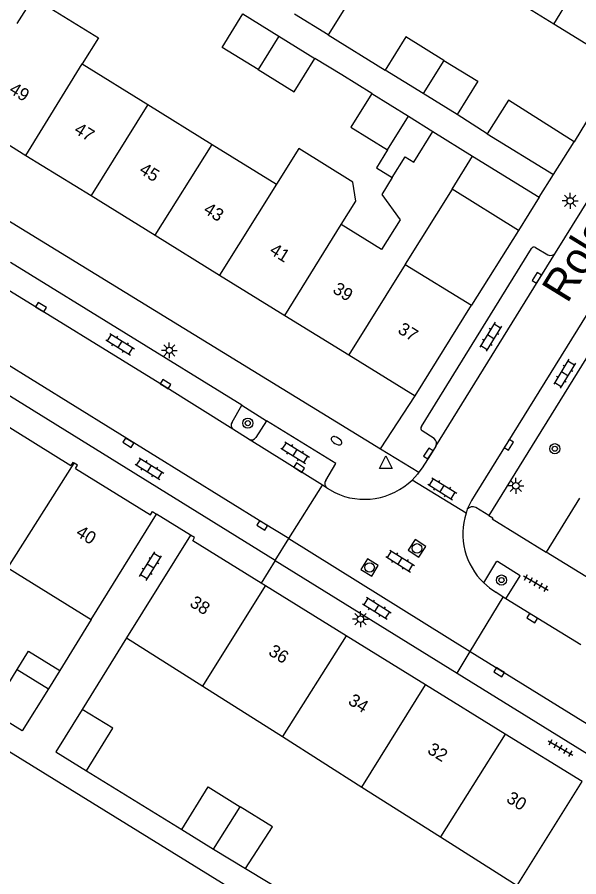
# Model space of a CAD drawing. Extents: x 128999 to 131010, y 395498 to 399007.
# Drawn here: x 130481.9 to 130526.2, y 398356.2 to 398424 of the extents above; entities that cross this region are included whole.
import ezdxf

# ---------------------------------------------------------------- set-up
doc = ezdxf.new("R2010")
doc.units = 0
for name, color, linetype in [('gg-afsc-erfafscheiding', 7, 'Continuous'), ('gg-afsc-muur', 7, 'Continuous'), ('gg-anno-huisnummerreeks BGT', 7, 'Continuous'), ('gg-anno-openbare ruimte label', 7, 'Continuous'), ('gg-bbg-bijgebouw', 7, 'Continuous'), ('gg-bbg-gedigitaliseerde bebouwing', 7, 'Continuous'), ('gg-bbg-gedigitaliseerde bijgebouw', 7, 'Continuous'), ('gg-bbg-hoofdgebouw', 7, 'Continuous'), ('gg-bbg-tussenscheiding', 7, 'Continuous'), ('gg-knt-verharding', 7, 'Continuous'), ('gg-knt-verharding nz', 7, 'Continuous'), ('gt-grn-groengrens', 7, 'Continuous'), ('gt-grn-weggrens', 7, 'Continuous'), ('gt-symb-boom', 7, 'Continuous'), ('gt-symb-brandkraan', 7, 'Continuous'), ('gt-symb-klinker verharding', 7, 'Continuous'), ('gt-symb-kolk', 7, 'Continuous'), ('gt-symb-lichtmast', 7, 'Continuous'), ('gt-symb-rioolschacht', 7, 'Continuous'), ('gt-symb-tegel verharding', 7, 'Continuous'), ('gt-symb-waterafsluiter', 7, 'Continuous')]:
    doc.layers.add(name, color=color, linetype=linetype)

# ---------------------------------------------------------------- blocks, each defined once
blk = doc.blocks.new('gt0-LMAST')
at = {"layer": 'gt-symb-lichtmast'}
for p, q in [((-0.182, 0.173), (-0.447, 0.438)), ((-0.005, 0.246), (-0.005, 0.621)), ((0.172, 0.173), (0.437, 0.438)), ((-0.255, -0.004), (-0.63, -0.004)), ((-0.182, -0.181), (-0.447, -0.446)), ((-0.005, -0.254), (-0.005, -0.629)), ((0.437, -0.446), (0.172, -0.181)), ((0.245, -0.004), (0.62, -0.004))]:
    blk.add_line(p, q, dxfattribs=at)
blk.add_circle((-0.005, -0.004), 0.25, dxfattribs=at)
blk = doc.blocks.new('gt0-KL1')
at = {"layer": 'gt-symb-klinker verharding'}
for p, q in [((-1.15, 0.3), (1.15, 0.3)), ((-1, -0.3), (-1, 0.3)), ((-0.5, 0.3), (-0.5, 0.45)), ((0, -0.3), (0, 0.3)), ((0.5, 0.3), (0.5, 0.45)), ((1, -0.3), (1, 0.3)), ((-1.15, -0.3), (1.15, -0.3)), ((-0.5, -0.45), (-0.5, -0.3)), ((0.5, -0.45), (0.5, -0.3))]:
    blk.add_line(p, q, dxfattribs=at)
blk = doc.blocks.new('gt0-KOLK')
at = {"layer": 'gt-symb-kolk'}
blk.add_lwpolyline([(0, 0), (0.375, 0), (0.375, 0.4), (-0.375, 0.4), (-0.375, 0), (0, 0)], dxfattribs=at)
blk = doc.blocks.new('gt0-BOOM')
at = {"layer": 'gt-symb-boom'}
for radius in [0.4, 0.2]:
    blk.add_circle((0, 0), radius, dxfattribs=at)
blk = doc.blocks.new('gt0-BR')
at = {"layer": 'gt-symb-brandkraan'}
for centre, radius, start, end in [((-0.244, 0), 0.206, 107.56694, 252.43307), ((0.599, -2.664), 3, 106.89205, 107.56694), ((0, -0.691), 0.938, 73.10799, 106.89205), ((-0.599, -2.664), 3, 72.43309, 73.10799), ((0.244, 0), 0.206, 287.56695, 72.43309), ((0.599, 2.664), 3, 252.43307, 253.10797), ((0, 0.691), 0.938, 253.10797, 286.89206), ((-0.599, 2.664), 3, 286.89206, 287.56695)]:
    blk.add_arc(centre, radius, start, end, dxfattribs=at)
blk = doc.blocks.new('gt0-WAFSL')
at = {"layer": 'gt-symb-waterafsluiter'}
for p, q in [((-0.5, -0.333), (0, 0.667)), ((0, 0.667), (0.5, -0.333)), ((0.5, -0.333), (-0.5, -0.333))]:
    blk.add_line(p, q, dxfattribs=at)
blk = doc.blocks.new('gt0-RS')
at = {"layer": 'gt-symb-rioolschacht'}
blk.add_lwpolyline([(-0.5, -0.5), (0.5, -0.5), (0.5, 0.5), (-0.5, 0.5)], close=True, dxfattribs=at)
blk.add_circle((0, 0), 0.375, dxfattribs=at)
blk = doc.blocks.new('gt0-TEG1')
at = {"layer": 'gt-symb-tegel verharding'}
for p, q in [((-1.125, 0), (1.125, 0)), ((-0.9, -0.25), (-0.9, 0.25)), ((-0.45, -0.25), (-0.45, 0.25)), ((0, -0.25), (0, 0.25)), ((0.45, -0.25), (0.45, 0.25)), ((0.9, -0.25), (0.9, 0.25))]:
    blk.add_line(p, q, dxfattribs=at)

msp = doc.modelspace()

# ---------------------------------------------------------------- linework, layer by layer
at = {"layer": 'gg-afsc-erfafscheiding'}
for p, q in [((130506.433, 398422.571), (130510.908, 398419.807)), ((130518.943, 398414.791), (130516.589, 398416.299)), ((130504.505, 398351.772), (130462.493, 398377.661)), ((130487.764, 398376.5), (130485.287, 398372.5)), ((130490.527, 398375.058), (130487.034, 398369.42)), ((130487.395, 398364.587), (130494.9, 398359.964)), ((130499.912, 398356.877), (130505.569, 398353.491))]:
    msp.add_line(p, q, dxfattribs=at)
msp.add_lwpolyline([(130509.857, 398417.957), (130507.506, 398419.435), (130505.373, 398420.727)], dxfattribs=at)
at = {"layer": 'gg-afsc-muur'}
for p, q in [((130529.43, 398420.18), (130525.8, 398414.15)), ((130521.414, 398407.169), (130517.711, 398401.265))]:
    msp.add_line(p, q, dxfattribs=at)
at = {"layer": 'gg-bbg-bijgebouw'}
for p, q in [((130509.857, 398417.957), (130512.745, 398416.165)), ((130512.745, 398416.165), (130514.666, 398414.974)), ((130518.943, 398414.791), (130524.159, 398411.563)), ((130524.159, 398411.563), (130525.8, 398414.15)), ((130517.798, 398413.031), (130523.044, 398409.777)), ((130521.414, 398407.169), (130516.181, 398410.415)), ((130523.044, 398409.777), (130521.414, 398407.169))]:
    msp.add_line(p, q, dxfattribs=at)
at = {"layer": 'gg-bbg-gedigitaliseerde bebouwing'}
for p, q in [((130487.048, 398420.289), (130492.222, 398417.082)), ((130492.222, 398417.082), (130497.273, 398413.951)), ((130497.273, 398413.951), (130502.345, 398410.807)), ((130487.764, 398376.5), (130492.89, 398384.82)), ((130495.59, 398383.15), (130490.527, 398375.058)), ((130481.178, 398380.571), (130487.764, 398376.5)), ((130490.527, 398375.058), (130496.541, 398371.249)), ((130496.541, 398371.249), (130502.812, 398367.276)), ((130502.812, 398367.276), (130509.085, 398363.303)), ((130509.085, 398363.303), (130515.265, 398359.389)), ((130515.265, 398359.389), (130521.315, 398355.557))]:
    msp.add_line(p, q, dxfattribs=at)
for points in [[(130481.926, 398423.465), (130483.206, 398425.525), (130488.325, 398422.344), (130487.048, 398420.289)], [(130507.449, 398407.643), (130508.591, 398409.468), (130508.369, 398410.966), (130504.11, 398413.629), (130502.345, 398410.807)], [(130511.472, 398411.342), (130510.635, 398410.005), (130512.094, 398408.007), (130510.626, 398405.658), (130507.449, 398407.643)]]:
    msp.add_lwpolyline(points, dxfattribs=at)
at = {"layer": 'gg-bbg-gedigitaliseerde bijgebouw'}
for p, q in [((130499.709, 398424.224), (130502.538, 398422.477)), ((130506.433, 398422.571), (130503.759, 398424.222)), ((130502.538, 398422.477), (130505.373, 398420.727)), ((130513.915, 398417.95), (130510.908, 398419.807)), ((130516.589, 398416.299), (130513.915, 398417.95)), ((130479.876, 398369.241), (130481.929, 398372.564)), ((130485.287, 398372.5), (130484.386, 398371.046)), ((130494.9, 398359.964), (130497.397, 398358.416)), ((130497.397, 398358.416), (130499.912, 398356.877))]:
    msp.add_line(p, q, dxfattribs=at)
for points in [[(130505.377, 398426.842), (130508.051, 398425.191), (130506.433, 398422.571)], [(130500.91, 398419.841), (130498.081, 398421.587), (130499.709, 398424.224)], [(130515.533, 398420.57), (130512.526, 398422.427), (130510.908, 398419.807)], [(130500.91, 398419.841), (130503.745, 398418.091), (130505.373, 398420.727)], [(130515.533, 398420.57), (130518.207, 398418.919), (130516.589, 398416.299)], [(130509.857, 398417.957), (130508.214, 398415.314), (130511.101, 398413.52)], [(130525.8, 398414.15), (130520.613, 398417.431), (130518.943, 398414.791)], [(130511.101, 398413.52), (130510.231, 398412.111), (130511.472, 398411.342)], [(130481.929, 398372.564), (130482.831, 398374.021), (130485.287, 398372.5)], [(130484.386, 398371.046), (130482.332, 398367.721), (130479.876, 398369.241)], [(130487.034, 398369.42), (130484.975, 398366.085), (130487.395, 398364.587)], [(130487.395, 398364.587), (130489.46, 398367.93), (130487.034, 398369.42)], [(130494.9, 398359.964), (130496.96, 398363.307), (130499.494, 398361.735)], [(130499.912, 398356.877), (130502.028, 398360.163), (130499.494, 398361.735)]]:
    msp.add_lwpolyline(points, dxfattribs=at)
at = {"layer": 'gg-bbg-hoofdgebouw'}
for p, q in [((130524.184, 398423.426), (130519.2, 398426.51)), ((130529.43, 398420.18), (130524.184, 398423.426)), ((130477.496, 398416.243), (130482.614, 398413.081)), ((130514.666, 398414.974), (130517.798, 398413.031)), ((130482.614, 398413.081), (130487.742, 398409.912)), ((130487.742, 398409.912), (130492.794, 398406.79)), ((130492.794, 398406.79), (130497.872, 398403.652)), ((130512.492, 398404.492), (130517.711, 398401.265)), ((130497.872, 398403.652), (130503.017, 398400.472)), ((130513.28, 398394.13), (130517.711, 398401.265)), ((130503.017, 398400.472), (130508.058, 398397.357)), ((130508.058, 398397.357), (130513.28, 398394.13)), ((130480.291, 398392.278), (130486.165, 398388.637)), ((130501.476, 398379.159), (130501.144, 398379.364)), ((130507.835, 398375.226), (130501.476, 398379.159)), ((130514.099, 398371.353), (130507.835, 398375.226)), ((130520.365, 398367.478), (130514.099, 398371.353)), ((130526.418, 398363.735), (130520.365, 398367.478))]:
    msp.add_line(p, q, dxfattribs=at)
for points in [[(130516.181, 398410.415), (130512.481, 398404.499), (130512.492, 398404.492)], [(130486.414, 398388.834), (130486.322, 398388.891), (130486.165, 398388.637)], [(130486.53, 398388.411), (130486.687, 398388.664), (130486.414, 398388.834)], [(130486.53, 398388.411), (130492.42, 398384.76), (130492.58, 398385.02), (130492.89, 398384.82)], [(130501.144, 398379.364), (130495.75, 398382.7), (130495.9, 398382.96), (130495.59, 398383.15)]]:
    msp.add_lwpolyline(points, dxfattribs=at)
at = {"layer": 'gg-bbg-tussenscheiding'}
for p, q in [((130524.184, 398423.426), (130528.566, 398430.566)), ((130502.538, 398422.477), (130500.91, 398419.841)), ((130482.614, 398413.081), (130487.048, 398420.289)), ((130515.533, 398420.57), (130513.915, 398417.95)), ((130492.222, 398417.082), (130487.742, 398409.912)), ((130511.101, 398413.52), (130512.745, 398416.165)), ((130492.794, 398406.79), (130497.273, 398413.951)), ((130516.181, 398410.415), (130517.798, 398413.031)), ((130502.345, 398410.807), (130497.872, 398403.652)), ((130503.017, 398400.472), (130507.449, 398407.643)), ((130512.492, 398404.492), (130508.058, 398397.357)), ((130481.178, 398380.571), (130486.414, 398388.834)), ((130496.541, 398371.249), (130501.476, 398379.159)), ((130507.835, 398375.226), (130502.812, 398367.276)), ((130481.929, 398372.564), (130484.386, 398371.046)), ((130509.085, 398363.303), (130514.099, 398371.353)), ((130520.365, 398367.478), (130515.265, 398359.389)), ((130521.315, 398355.557), (130526.418, 398363.735)), ((130497.397, 398358.416), (130499.494, 398361.735))]:
    msp.add_line(p, q, dxfattribs=at)
msp.add_lwpolyline([(130511.472, 398411.342), (130512.478, 398412.965), (130513.158, 398412.543), (130514.666, 398414.974)], dxfattribs=at)
at = {"layer": 'gg-knt-verharding'}
for p, q in [((130466.817, 398416.785), (130510.54, 398389.966)), ((130524.316, 398405.397), (130528.953, 398412.85)), ((130513.763, 398391.717), (130522.431, 398405.737)), ((130522.758, 398405.831), (130523.73, 398405.245)), ((130499.631, 398393.389), (130481.412, 398404.647)), ((130531.241, 398404.365), (130519.07, 398384.713)), ((130510.54, 398389.966), (130513.28, 398394.13)), ((130498.852, 398392.067), (130499.631, 398393.389)), ((130499.631, 398393.389), (130501.573, 398392.164)), ((130500.186, 398390.701), (130498.911, 398391.513)), ((130501.573, 398392.164), (130500.728, 398390.85)), ((130514.766, 398390.773), (130513.825, 398391.383)), ((130517.279, 398384.892), (130513.03, 398387.497)), ((130503.315, 398382.893), (130505.981, 398387.082)), ((130506.349, 398386.852), (130506.933, 398386.515)), ((130495.59, 398383.15), (130492.89, 398384.82)), ((130517.371, 398385.193), (130517.279, 398384.892)), ((130519.07, 398384.713), (130518.048, 398385.33)), ((130581.925, 398345.807), (130523.592, 398381.806)), ((130502.254, 398381.155), (130516.569, 398372.289)), ((130520.213, 398378.274), (130519.62, 398378.667)), ((130517.612, 398373.996), (130520.213, 398378.274)), ((130520.42, 398378.145), (130520.213, 398378.274))]:
    msp.add_line(p, q, dxfattribs=at)
for points in [[(130502.254, 398381.155), (130467.777, 398402.52), (130443.357, 398417.622), (130444.204, 398418.918)], [(130506.226, 398387.465), (130507.019, 398388.811), (130501.573, 398392.164)], [(130514.895, 398390.166), (130514.476, 398389.471), (130513.816, 398388.452), (130513.573, 398388.12)], [(130513.573, 398388.12), (130513.45, 398387.952), (130513.03, 398387.497)], [(130519.07, 398384.713), (130519.393, 398384.516), (130519.34, 398384.43), (130523.592, 398381.806)], [(130518.677, 398379.393), (130519.709, 398381.114), (130519.751, 398381.089)], [(130520.42, 398378.145), (130521.548, 398379.957), (130519.751, 398381.089)], [(130518.677, 398379.393), (130519.128, 398379.004), (130519.62, 398378.667)], [(130526.315, 398374.51), (130522.599, 398376.789), (130520.42, 398378.145)], [(130516.569, 398372.289), (130547.016, 398353.447), (130547.831, 398354.773)]]:
    msp.add_lwpolyline(points, dxfattribs=at)
for centre, radius, start, end in [((130522.643, 398405.614), 0.245, 62.14843, 149.92741), ((130523.94, 398405.64), 0.448, 241.9858, 327.09668), ((130499.2, 398391.824), 0.425, 145.10382, 227.05414), ((130513.938, 398391.577), 0.224, 141.27172, 239.76037), ((130500.376, 398391.071), 0.416, 242.82978, 327.91289), ((130514.469, 398390.393), 0.483, 331.98523, 52.01082), ((130506.583, 398387.218), 0.434, 145.26138, 237.43038), ((130509.276, 398391.388), 5.407, 244.32431, 313.97498), ((130522.407, 398383.268), 5.379, 162.43208, 226.09595), ((130517.796, 398384.835), 0.555, 62.99258, 139.88757)]:
    msp.add_arc(centre, radius, start, end, dxfattribs=at)
at = {"layer": 'gg-knt-verharding nz'}
for p, q in [((130514.895, 398390.166), (130524.316, 398405.397)), ((130505.981, 398387.082), (130500.186, 398390.701)), ((130506.349, 398386.852), (130505.981, 398387.082)), ((130503.315, 398382.893), (130517.612, 398373.996))]:
    msp.add_line(p, q, dxfattribs=at)
for points in [[(130503.315, 398382.893), (130501.336, 398384.087), (130480.537, 398396.969), (130467.996, 398404.71), (130446.431, 398418.089), (130444.062, 398419.535)], [(130530.253, 398406.137), (130517.994, 398386.36), (130517.722, 398385.897), (130517.371, 398385.193)], [(130498.911, 398391.513), (130493.495, 398394.882), (130480.012, 398403.207)], [(130517.612, 398373.996), (130532.25, 398364.921), (130548.452, 398354.937)]]:
    msp.add_lwpolyline(points, dxfattribs=at)
at = {"layer": 'gt-grn-groengrens'}
msp.add_line((130526.215, 398386.056), (130523.592, 398381.806), dxfattribs=at)
at = {"layer": 'gt-grn-weggrens'}
for p, q in [((130523.044, 398409.777), (130524.159, 398411.563)), ((130510.54, 398389.966), (130513.573, 398388.12)), ((130502.254, 398381.155), (130503.315, 398382.893)), ((130502.254, 398381.155), (130501.144, 398379.364)), ((130516.569, 398372.289), (130517.612, 398373.996))]:
    msp.add_line(p, q, dxfattribs=at)

# ---------------------------------------------------------------- block references
at = {"layer": 'gt-symb-boom'}
for p in [(130500.088, 398391.976), (130524.272, 398389.964), (130520.072, 398379.614)]:
    msp.add_blockref('gt0-BOOM', p, dxfattribs=at)
at = {"layer": 'gt-symb-brandkraan', "rotation": -30.924459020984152}
msp.add_blockref('gt0-BR', (130507.076, 398390.59), dxfattribs=at)
at = {"layer": 'gt-symb-klinker verharding'}
for p, rotation in [((130519.219, 398398.798), -121.51371627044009), ((130490.036, 398398.192), -32.08436154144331), ((130525.044, 398395.885), -121.51371627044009), ((130503.816, 398389.652), -32.08436154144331), ((130492.342, 398388.394), -32.08436154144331), ((130515.41, 398386.811), -32.21189736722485), ((130512.095, 398381.111), -32.08436154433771), ((130492.429, 398380.71), 58.20108717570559), ((130510.261, 398377.391), -32.08436154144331)]:
    msp.add_blockref('gt0-KL1', p, dxfattribs=dict(at, rotation=rotation))
at = {"layer": 'gt-symb-kolk'}
for p, rotation in [((130523.035, 398403.334), 58.27776994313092), ((130483.699, 398400.939), -31.720060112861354), ((130493.495, 398394.882), -31.877816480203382), ((130490.786, 398390.611), 148.20108717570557), ((130520.489, 398390.383), -121.82319104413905), ((130514.476, 398389.471), 57.06646050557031), ((130504.034, 398388.302), -32.084361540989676), ((130501.336, 398384.087), 148.27993988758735), ((130522.599, 398376.789), 148.45632657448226), ((130519.99, 398372.521), 148.20108717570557)]:
    msp.add_blockref('gt0-KOLK', p, dxfattribs=dict(at, rotation=rotation))
at = {"layer": 'gt-symb-lichtmast'}
for p in [(130525.488, 398409.499), (130493.913, 398397.717), (130521.207, 398387.044), (130508.968, 398376.537)]:
    msp.add_blockref('gt0-LMAST', p, dxfattribs=at)
at = {"layer": 'gt-symb-rioolschacht'}
for p, rotation in [((130513.418, 398382.109), -32.75243944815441), ((130509.683, 398380.609), -31.543673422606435)]:
    msp.add_blockref('gt0-RS', p, dxfattribs=dict(at, rotation=rotation))
at = {"layer": 'gt-symb-tegel verharding'}
for p, rotation in [((130522.784, 398379.382), -30.050323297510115), ((130524.723, 398366.388), -30.05032330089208)]:
    msp.add_blockref('gt0-TEG1', p, dxfattribs=dict(at, rotation=rotation))
at = {"layer": 'gt-symb-waterafsluiter'}
msp.add_blockref('gt0-WAFSL', (130510.962, 398388.732), dxfattribs=at)

# ---------------------------------------------------------------- texts
at = {"layer": 'gg-anno-huisnummerreeks BGT'}
for s, rotation, p in [('49', 328.3, (130481.218, 398418.057)), ('47', 328.3, (130486.338, 398414.894)), ('45', 328.3, (130491.463, 398411.727)), ('43', 328.3, (130496.528, 398408.597)), ('41', 328.3, (130501.73, 398405.382)), ('39', 328.3, (130506.702, 398402.309)), ('37', 328.3, (130511.829, 398399.141)), ('40', 328.2, (130486.478, 398383.149)), ('38', 328.2, (130495.442, 398377.601)), ('36', 328.2, (130501.643, 398373.766)), ('34', 328.3, (130507.923, 398369.88)), ('32', 328.3, (130514.161, 398366.023)), ('30', 328.3, (130520.379, 398362.178))]:
    msp.add_text(s, height=1, rotation=rotation, dxfattribs=at).set_placement(p)
at = {"layer": 'gg-anno-openbare ruimte label'}
msp.add_text('Roland Holsthof', height=2.5, rotation=58.4, dxfattribs=at).set_placement((130525.255, 398401.351))

doc.saveas('drawing.dxf')
